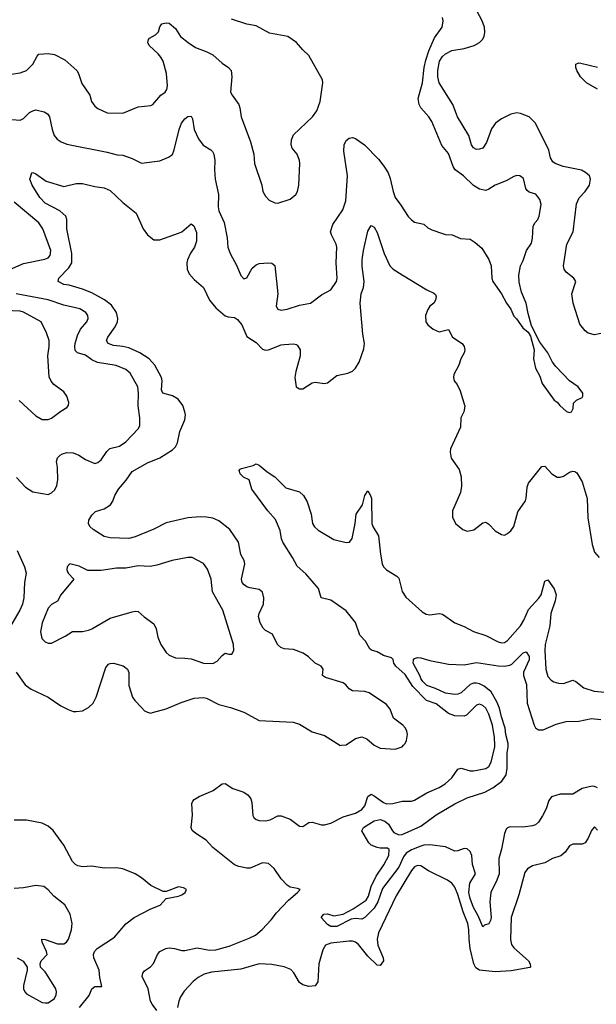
# Model space of a CAD drawing. Header units: inches. Extents: x 2001573 to 2220545, y 644482 to 846830.
# Tile 436 of 656: x 2085366 to 2089082, y 788330 to 794677. Entities that reach past the tile are written whole.
import ezdxf

# ---------------------------------------------------------------- set-up
doc = ezdxf.new("R2010")
doc.units = ezdxf.units.IN
doc.header["$MEASUREMENT"] = 0
doc.layers.add('C0788', color=7, linetype='Continuous')
doc.layers.add('C0789', color=7, linetype='Continuous')

msp = doc.modelspace()

# ---------------------------------------------------------------- linework, layer by layer
at = {"layer": 'C0788', "color": 5}
for points, elevation in [([(2086250, 788289.9), (2086219.1, 788330), (2086207.9, 788350), (2086193.7, 788430), (2086156.2, 788510), (2086159.5, 788530), (2086170, 788544.7), (2086208.3, 788571.7), (2086227.4, 788592.6), (2086254.9, 788650), (2086270, 788670.1), (2086307.7, 788690), (2086330, 788692.9), (2086364.4, 788690), (2086410, 788677.5), (2086430, 788677.3), (2086510, 788692.7), (2086590, 788678.5), (2086630, 788681.4), (2086715.7, 788704.3), (2086845, 788755.1), (2086885.3, 788774.7), (2086928.7, 788811.3), (2086986.3, 788873.7), (2087020.6, 788919.4), (2087098, 789002), (2087156, 789050), (2087172.7, 789070), (2087157.2, 789077.2), (2087110, 789084.5), (2087090, 789097), (2087050, 789137.5), (2087005, 789205), (2086970, 789236.5), (2086930, 789241.2), (2086851.6, 789208.4), (2086830, 789206.6), (2086777.2, 789217.2), (2086750, 789228.1), (2086610, 789340.4), (2086567.6, 789387.6), (2086501.1, 789430), (2086478, 789450), (2086471.8, 789470), (2086480.3, 789550), (2086475.2, 789624.8), (2086480.7, 789639.3), (2086490.7, 789649.3), (2086522.9, 789670), (2086612.2, 789707.8), (2086670, 789750.2), (2086690, 789752.3), (2086739.9, 789719.9), (2086810, 789697.4), (2086838.8, 789678.8), (2086854.5, 789654.5), (2086861.7, 789630), (2086867.8, 789547.8), (2086874.3, 789534.3), (2086890, 789520.8), (2086910, 789514.4), (2086950, 789512.2), (2086980.3, 789519.7), (2087030, 789544.2), (2087050, 789544.2), (2087110, 789522.4), (2087170, 789479), (2087190, 789476.5), (2087230, 789502), (2087250, 789503.5), (2087310, 789486.4), (2087330, 789486.4), (2087370, 789498.2), (2087450, 789539.2), (2087530, 789561.6), (2087570, 789585.8), (2087589.9, 789610.1), (2087610, 789670.3), (2087630, 789683.5), (2087650, 789674), (2087710, 789630.1), (2087730, 789622.7), (2087770, 789623.9), (2087830, 789638.9), (2087890, 789639.6), (2087910, 789644.9), (2087990, 789693.4), (2088070, 789727.7), (2088108.3, 789750), (2088149.8, 789790), (2088190, 789845.2), (2088210, 789852.4), (2088270, 789834.9), (2088290, 789834.7), (2088370.7, 789849.3), (2088390, 789863.1), (2088405.3, 789890), (2088428.1, 789990), (2088427.7, 790000)], 380), ([(2089090, 789724.6), (2089070, 789734.2), (2089055.4, 789735.4), (2088990, 789720.7), (2088930, 789685.3), (2088850, 789684.4), (2088793.4, 789666.6), (2088775.9, 789644.1), (2088759.7, 789590), (2088735.7, 789544.3), (2088710, 789503.5), (2088690, 789487.3), (2088670, 789480.3), (2088607.8, 789472.2), (2088527, 789473), (2088510, 789468.3), (2088501.5, 789458.5), (2088489.5, 789430.5), (2088470.9, 789330), (2088453.7, 789270), (2088455.5, 789170), (2088441.5, 789130), (2088401.8, 789050), (2088395.6, 788990), (2088404, 788890), (2088401, 788870), (2088390, 788849.2), (2088360.7, 788839.3), (2088350, 788829), (2088320.1, 788900.1), (2088290, 788954.5), (2088268, 789012), (2088261.4, 789050), (2088267.5, 789110), (2088302.9, 789170), (2088283.8, 789230), (2088278.8, 789290), (2088270, 789315.1), (2088250, 789331.9), (2088230, 789334.5), (2088190, 789318.3), (2088170, 789317.7), (2088110, 789344), (2088010, 789357.5), (2087970, 789355.6), (2087950, 789349.2), (2087890, 789325.3), (2087856.4, 789303.6), (2087839.9, 789280.1), (2087810, 789213.3), (2087703.9, 789076.1), (2087673.3, 788990), (2087650.9, 788950), (2087590, 788889.7), (2087570, 788879.2), (2087530, 788882.4), (2087501.2, 788878.8), (2087410, 788830.8), (2087370, 788831.9), (2087350, 788844.5), (2087308.7, 788890), (2087326, 788910), (2087350, 788912.2), (2087390, 788900.2), (2087450, 788911.3), (2087514.9, 788945.1), (2087598, 789002), (2087613.7, 789026.3), (2087631.5, 789090), (2087663.9, 789156.1), (2087712.1, 789227.9), (2087744, 789290), (2087747, 789327), (2087737.2, 789337.2), (2087690, 789335.3), (2087670, 789339.8), (2087630, 789355.6), (2087615.6, 789370), (2087570, 789447.1), (2087581, 789470), (2087650, 789511.5), (2087690, 789521.7), (2087719.8, 789510), (2087742.5, 789490), (2087767.6, 789447.6), (2087778, 789438), (2087810, 789422.3), (2087830, 789423.6), (2087950, 789478.2), (2088050, 789551), (2088170, 789623.1), (2088250, 789661.3), (2088362.5, 789697.4), (2088415, 789725), (2088472.1, 789767.9), (2088501.3, 789810), (2088507.9, 789852.1), (2088507.5, 789950), (2088514.6, 789990), (2088513.9, 790000)], 360), ([(2087428.4, 790000), (2087430, 789999), (2087440.4, 790000)], 420), ([(2087649.6, 790000), (2087650, 789999.6), (2087690, 789980.2), (2087786.2, 789973.8), (2087830, 789988.8), (2087840.4, 790000)], 420), ([(2085750.8, 788310), (2085813.5, 788386.5), (2085830, 788430.3), (2085850, 788443.6), (2085895.2, 788444.8), (2085881.6, 788501.6), (2085877.6, 788550), (2085843.5, 788630), (2085842.2, 788650), (2085848.9, 788670), (2085865.6, 788690), (2085977.9, 788762.1), (2086050, 788848.4), (2086102.9, 788890), (2086210, 788946), (2086271.3, 788968.7), (2086310, 789012), (2086390, 789027.2), (2086410, 789035.5), (2086432.3, 789050), (2086441.2, 789070), (2086421.2, 789081.2), (2086390, 789087), (2086310, 789057.2), (2086290, 789057.2), (2086210, 789096.2), (2086150, 789145.6), (2086110, 789171.1), (2086030, 789203.5), (2085990, 789209.8), (2085910, 789207.9), (2085830, 789219.4), (2085770, 789215.8), (2085741.7, 789221.7), (2085726, 789230), (2085706.3, 789250), (2085650, 789356.2), (2085581.7, 789450), (2085550, 789478.5), (2085510, 789497.7), (2085410, 789517.7), (2085330, 789517.6)], 420), ([(2089090, 789453.3), (2089070, 789474.5), (2089050, 789449.5), (2089030, 789400.7), (2089010, 789369.7), (2088990, 789361.1), (2088930, 789362), (2088921.3, 789358.7), (2088910, 789351.8), (2088881.1, 789310), (2088852.6, 789287.4), (2088799.1, 789270), (2088750, 789241.3), (2088670, 789223.1), (2088637.8, 789202.2), (2088621.5, 789178.5), (2088583.6, 789036.4), (2088533.4, 788890), (2088528.5, 788748.5), (2088535.4, 788715.4), (2088550, 788694.4), (2088645, 788610), (2088655.8, 788590), (2088658, 788570), (2088653.2, 788566.8), (2088533.5, 788546.5), (2088430, 788538.9), (2088329.7, 788549.7), (2088304.7, 788564.7), (2088292.8, 788590), (2088268.7, 788690), (2088261.7, 788750), (2088261.3, 788810), (2088254.5, 788850), (2088224.9, 788924.9), (2088190, 789038.3), (2088170, 789084.8), (2088149.8, 789110), (2088123.9, 789130), (2088000.9, 789190), (2087950, 789221.8), (2087930, 789225.5), (2087910, 789216.2), (2087890, 789192.9), (2087791.3, 789030), (2087677.8, 788790), (2087670.1, 788750), (2087674.6, 788710), (2087707.8, 788630), (2087710.8, 788610), (2087690, 788580.3), (2087670, 788582.6), (2087610, 788640.2), (2087550, 788715.8), (2087530, 788731.3), (2087510, 788737.2), (2087490, 788736.9), (2087370, 788724.5), (2087336.5, 788710), (2087319, 788681), (2087293.9, 788590), (2087286.4, 788473.6), (2087270, 788449.5), (2087230, 788444.7), (2087190, 788454.8), (2087169.2, 788469.2), (2087133.5, 788533.5), (2087113.4, 788553.4), (2087070, 788570.5), (2086990, 788586.9), (2086910, 788589.9), (2086790, 788555.5), (2086602.2, 788537.8), (2086555.7, 788524.3), (2086516.6, 788503.4), (2086483.1, 788476.9), (2086425.1, 788414.9), (2086401.8, 788378.2), (2086391.7, 788350), (2086382.9, 788310)], 380), ([(2085350.3, 788630.3), (2085388.5, 788608.5), (2085414, 788570), (2085413.4, 788550), (2085390.3, 788450), (2085390.3, 788430), (2085398.7, 788410), (2085410, 788396.4), (2085510, 788341), (2085530, 788338.8), (2085550, 788339.1), (2085590, 788368), (2085601.3, 788390), (2085604.2, 788410), (2085599.7, 788430), (2085550, 788509.6), (2085530, 788539.6), (2085499.3, 788570), (2085498, 788590), (2085505.2, 788610), (2085542.7, 788650), (2085539.7, 788670), (2085511.6, 788730), (2085509.4, 788750), (2085530, 788748.4), (2085610, 788720.5), (2085650, 788719.3), (2085668.3, 788730), (2085680.3, 788750), (2085700.4, 788810), (2085703.1, 788850), (2085691.1, 788910), (2085655.8, 788970), (2085586, 789026), (2085550, 789066.6), (2085522, 789090), (2085470, 789095.1), (2085390, 789079.6), (2085330, 789076)], 440)]:
    msp.add_lwpolyline(points, dxfattribs=dict(at, elevation=elevation))
at = {"layer": 'C0789', "color": 5}
for points, elevation in [([(2089110, 792654), (2089070, 792645.7), (2089030, 792656), (2089010, 792671.1), (2088974.9, 792714.9), (2088932.8, 792850), (2088923.1, 792910), (2088949.4, 792990), (2088937.2, 793010), (2088887.3, 793050), (2088874, 793070), (2088869.6, 793090), (2088892.2, 793230), (2088931.9, 793310), (2088953.6, 793490), (2088971.6, 793528.4), (2089011.1, 793570), (2089037.4, 793610), (2089043.6, 793650), (2089037, 793670), (2089012.8, 793692.8), (2088986.6, 793706.6), (2088868.8, 793731.2), (2088817, 793750), (2088801.5, 793761.5), (2088786.7, 793786.7), (2088776.4, 793836.4), (2088689.7, 794010), (2088650, 794051), (2088593.4, 794073.4), (2088570, 794076.4), (2088530, 794068.6), (2088470, 794038), (2088431.8, 794010), (2088406.1, 793973.9), (2088375, 793885), (2088350, 793849.8), (2088330, 793842), (2088310, 793841.4), (2088290, 793851.2), (2088277.8, 793870), (2088259.6, 793930), (2088186.3, 794050), (2088157.5, 794130), (2088069.9, 794269.9), (2088060.5, 794310), (2088059.9, 794350), (2088070.5, 794410), (2088090, 794440.6), (2088110, 794457.3), (2088150, 794477.9), (2088229.3, 794490.7), (2088293.7, 794510), (2088330, 794530.2), (2088348.7, 794550), (2088358.2, 794570), (2088364, 794596), (2088361.8, 794630), (2088347.2, 794670), (2088292.2, 794770)], 420), ([(2085290, 794035.8), (2085370, 794030.4), (2085390, 794039.5), (2085430, 794078.4), (2085450, 794090.4), (2085470, 794095.3), (2085523.9, 794083.9), (2085544.9, 794070), (2085558.4, 794050), (2085574.4, 793970), (2085588.4, 793930), (2085607.8, 793907.7), (2085634, 793890), (2085670, 793874), (2085930, 793823.2), (2085993.3, 793806.7), (2086030, 793803.8), (2086090, 793782), (2086150, 793751.8), (2086270, 793768), (2086324, 793790), (2086350, 793807.3), (2086362.5, 793837.5), (2086392.9, 793970), (2086408.8, 794011.2), (2086430, 794038.9), (2086450, 794052.2), (2086470, 794056.3), (2086478.6, 794038.5), (2086489.3, 793970), (2086518.5, 793910), (2086547.6, 793867.6), (2086597.7, 793837.7), (2086608.4, 793828.4), (2086617.3, 793810), (2086624.2, 793770), (2086621.3, 793710), (2086626.3, 793650), (2086646.4, 793550), (2086644.2, 793470), (2086650, 793444.9), (2086683.9, 793370), (2086703.7, 793270), (2086707, 793210), (2086721.7, 793170), (2086764.9, 793090), (2086790, 793027.7), (2086810, 793006.4), (2086830, 793014), (2086863.9, 793076.1), (2086890, 793097.7), (2086910, 793104.7), (2086970.2, 793110.2), (2086990, 793108.7), (2087010, 793093.4), (2087029.2, 792910), (2087018.4, 792830), (2087030.4, 792810.3), (2087050, 792804.2), (2087090, 792810.3), (2087170, 792837.4), (2087239.3, 792850), (2087310, 792903.8), (2087370, 792936.3), (2087407.6, 792990), (2087412.8, 793010), (2087405, 793110), (2087409.7, 793210), (2087405.7, 793230), (2087375.4, 793290), (2087369.7, 793310.3), (2087383.1, 793356.9), (2087449.1, 793450.9), (2087468.2, 793510), (2087478.5, 793670), (2087454.2, 793830), (2087456.9, 793870), (2087470, 793898), (2087490, 793914.4), (2087510, 793917), (2087530, 793910.3), (2087588.7, 793870), (2087679.1, 793779.1), (2087713.6, 793733.6), (2087739.6, 793690), (2087753.9, 793653.9), (2087772, 793570), (2087785.3, 793530), (2087822.3, 793482.3), (2087870, 793407.7), (2087890, 793387.3), (2087910, 793371), (2087970, 793358.8), (2087996.4, 793336.4), (2088022.3, 793322.3), (2088090, 793298), (2088110, 793292.2), (2088152, 793290), (2088206, 793266), (2088270, 793262.4), (2088301.8, 793241.8), (2088344.2, 793204.2), (2088390, 793130.8), (2088403.8, 793090), (2088408.2, 793010), (2088414, 792990), (2088471.3, 792910), (2088502.8, 792850), (2088530.5, 792810.5), (2088550, 792766), (2088568, 792748), (2088607.3, 792690), (2088643, 792663), (2088657.5, 792637.5), (2088680.5, 792550), (2088677.3, 792490), (2088690.6, 792430.6), (2088718.8, 792378.8), (2088732.5, 792332.5), (2088810, 792224.7), (2088830.5, 792210.5), (2088846, 792190), (2088890, 792151), (2088910, 792144), (2088922, 792150), (2088932.3, 792170), (2088934.6, 792205.4), (2088954.6, 792225.4), (2088990, 792242), (2088995.3, 792250), (2088995.3, 792270), (2088964, 792310), (2088910, 792349), (2088821.4, 792441.5), (2088799.6, 792470), (2088770, 792529.2), (2088718, 792598), (2088664.5, 792704.5), (2088642.5, 792782.5), (2088629.4, 792850), (2088600.1, 792920.1), (2088584.2, 792984.2), (2088582.9, 793030), (2088592.3, 793090), (2088610, 793124.7), (2088631.8, 793190), (2088663.3, 793236.7), (2088670.9, 793269.1), (2088674.7, 793345.2), (2088687.6, 793370), (2088705.1, 793390), (2088713, 793410), (2088726.2, 793486.2), (2088717.8, 793517.8), (2088692.7, 793552.7), (2088650, 793564.7), (2088636, 793576), (2088628.3, 793590), (2088612.6, 793652.6), (2088590, 793671.5), (2088570, 793673), (2088550, 793667.3), (2088502, 793638), (2088430.7, 793610), (2088390, 793583.7), (2088370, 793576), (2088330, 793583.7), (2088290, 793609.3), (2088227, 793670), (2088173.3, 793710), (2088158.9, 793730), (2088130, 793814), (2088085.3, 793865.3), (2088021.3, 794021.3), (2088003.5, 794050), (2087951, 794110), (2087939.8, 794130), (2087934.6, 794170), (2087960.8, 794270), (2087971.9, 794368.1), (2087982.7, 794417.3), (2088002.5, 794477.5), (2088039.8, 794560.2), (2088087.8, 794630), (2088095.4, 794670), (2088090.9, 794690.9)], 440), ([(2085310, 794326.4), (2085370, 794334.9), (2085409.7, 794350.3), (2085450, 794390.4), (2085478.5, 794441.5), (2085490, 794454), (2085550, 794460.3), (2085590, 794453.8), (2085657.9, 794417.9), (2085734, 794350), (2085745.3, 794330), (2085765.7, 794265.7), (2085818.4, 794190), (2085828.5, 794150), (2085850, 794119.3), (2085870, 794104.4), (2085930, 794077.6), (2086030, 794074), (2086130, 794115.3), (2086210, 794123.8), (2086224, 794130), (2086275.1, 794190), (2086302.4, 794210), (2086313.7, 794226.3), (2086319.3, 794250), (2086312.2, 794330), (2086289.9, 794409.9), (2086275.8, 794435.8), (2086257.3, 794457.3), (2086199.6, 794510), (2086192, 794530), (2086196, 794550), (2086202.7, 794557.3), (2086240.5, 794579.5), (2086260.9, 794599.1), (2086270, 794632), (2086282, 794650), (2086310, 794657.3), (2086330, 794654.8), (2086370, 794621), (2086402.8, 794570), (2086450.6, 794530), (2086499.1, 794499.1), (2086571.1, 794471.1), (2086610, 794450.3), (2086670, 794396.4), (2086710.7, 794370), (2086728, 794350), (2086734, 794310), (2086725.3, 794210), (2086734.4, 794190), (2086777.6, 794130), (2086784.9, 794110), (2086792.7, 794050), (2086853.7, 793890), (2086874.4, 793810), (2086879.3, 793750), (2086926, 793610), (2086933.4, 793570), (2086950, 793538.8), (2086973.8, 793513.8), (2087010, 793496.4), (2087030, 793494.4), (2087110, 793520.2), (2087145.1, 793550), (2087157.2, 793570), (2087164.8, 793610), (2087171.1, 793750), (2087168.5, 793770), (2087153.5, 793810), (2087122, 793850), (2087115.4, 793870), (2087117.1, 793902.9), (2087130, 793934.9), (2087252.9, 794050), (2087281.1, 794090), (2087301.4, 794150), (2087319.6, 794270), (2087317.6, 794290), (2087230, 794446), (2087190, 794482.7), (2087150, 794529.4), (2087094, 794570), (2086975.3, 794590), (2086890, 794637.4), (2086830, 794647.4), (2086730, 794681.1)], 460), ([(2089089.8, 794229.8), (2089019.5, 794270), (2088979.6, 794310), (2088956, 794350), (2088949.3, 794370), (2088949.6, 794390.4), (2088970, 794398.8), (2088982.7, 794397.3), (2089090, 794370.4)], 380), ([(2087840.4, 790000), (2087849.6, 790010), (2087857.7, 790030), (2087864.7, 790070), (2087861.5, 790090), (2087852, 790110), (2087834, 790130), (2087774.4, 790174.4), (2087752.7, 790232.7), (2087730, 790261.7), (2087618.5, 790338.5), (2087590, 790347.1), (2087510, 790351.6), (2087490, 790362.7), (2087467.8, 790390), (2087450, 790401.5), (2087336.8, 790436.8), (2087317.6, 790450), (2087322.7, 790490), (2087309, 790510), (2087270, 790529.7), (2087226.6, 790570), (2087192.4, 790592.4), (2087130, 790616.5), (2087070, 790621.6), (2087049.3, 790629.3), (2087027.1, 790650), (2086995.4, 790715.4), (2086950, 790739.3), (2086934.1, 790754.1), (2086915.2, 790790), (2086904, 790830), (2086908.9, 790850), (2086937.1, 790910), (2086938.4, 790950), (2086930, 790986), (2086910, 791004), (2086850, 791014.3), (2086830, 791021.8), (2086812.9, 791032.9), (2086799.8, 791050), (2086795.9, 791070), (2086817.3, 791170), (2086813, 791190), (2086792.1, 791230), (2086775.3, 791310), (2086720.9, 791390), (2086650, 791447.3), (2086610, 791463.8), (2086570, 791469.8), (2086530, 791471.7), (2086450, 791465.3), (2086310, 791433.3), (2086230, 791392.2), (2086110, 791343), (2086070, 791331.9), (2085950, 791337.9), (2085910, 791346.2), (2085839.7, 791390), (2085817.7, 791410), (2085808.8, 791430), (2085811, 791450), (2085830, 791483.1), (2085853.6, 791506.4), (2085910, 791524), (2085950.5, 791549.5), (2085966.5, 791573.5), (2085979.5, 791610), (2086002.7, 791650), (2086051.2, 791708.8), (2086090, 791765.2), (2086190, 791820.2), (2086270, 791852.2), (2086350, 791903.8), (2086370, 791923.2), (2086383.2, 791950), (2086397.3, 792022.7), (2086430, 792097.3), (2086433.6, 792130), (2086430.6, 792150), (2086418.2, 792190), (2086386.2, 792230), (2086350, 792252.7), (2086287.9, 792270), (2086280.8, 792290), (2086284.2, 792350), (2086279.2, 792370), (2086236.5, 792450), (2086201.3, 792490), (2086139.8, 792530), (2086070, 792561.1), (2086030, 792571), (2085970, 792577.7), (2085936.3, 792590), (2085925.7, 792610), (2085934.5, 792630), (2085982.2, 792697.8), (2085995.3, 792730), (2085998.1, 792750), (2085990.3, 792790.3), (2085957.1, 792837.1), (2085911.6, 792871.6), (2085830, 792915.8), (2085770, 792939.1), (2085684.9, 792964.9), (2085650, 792971), (2085614, 792990), (2085618.7, 793010), (2085682.8, 793077.2), (2085702, 793110), (2085702.2, 793170), (2085669.7, 793330), (2085669.4, 793390), (2085662.7, 793410), (2085625.7, 793445.7), (2085530, 793495.3), (2085495, 793530), (2085446.3, 793610), (2085431.6, 793650), (2085445.2, 793690), (2085450, 793692.4), (2085470, 793684.4), (2085535.5, 793635.5), (2085650, 793601.5), (2085730, 793620.2), (2085770, 793621.7), (2085850, 793601.7), (2085910, 793593.6), (2085950, 793576.5), (2086030, 793498.7), (2086117.1, 793430), (2086162.6, 793330), (2086190.2, 793290.2), (2086230, 793257.6), (2086270, 793258.9), (2086390, 793300.3), (2086410, 793310.4), (2086470, 793360.7), (2086488.3, 793348.3), (2086504.4, 793304.4), (2086505.6, 793250), (2086491.9, 793210), (2086467.2, 793172.8), (2086446.3, 793130), (2086442.2, 793110), (2086444.7, 793070), (2086458, 793038), (2086490, 793001.7), (2086550.2, 792950.2), (2086590.1, 792870.1), (2086630, 792819), (2086690, 792768.9), (2086710, 792760.8), (2086750, 792756.5), (2086770, 792744.7), (2086796.5, 792710), (2086830, 792634), (2086890, 792595.6), (2086930, 792552.7), (2086950, 792547.2), (2086970, 792549.3), (2087050, 792580.2), (2087070, 792583.2), (2087130, 792587.2), (2087150, 792583.8), (2087157.3, 792577.3), (2087172.9, 792550), (2087174, 792510), (2087144.6, 792410), (2087139.5, 792370), (2087148.4, 792310), (2087170, 792297.1), (2087190, 792298.4), (2087250, 792335.8), (2087270, 792339.5), (2087330, 792332.4), (2087350, 792337.1), (2087410, 792382.4), (2087481.2, 792398.8), (2087510, 792410.7), (2087530, 792430.7), (2087554.3, 792470), (2087583.9, 792556.1), (2087588.5, 792590), (2087577.4, 792650), (2087560.6, 792850), (2087567, 792910), (2087580.7, 792950), (2087586.6, 792990), (2087573.9, 793086.1), (2087573.5, 793130), (2087582, 793190), (2087610, 793314.8), (2087630, 793350.8), (2087650, 793340.5), (2087670, 793304.9), (2087715.2, 793170), (2087751.3, 793090), (2087772.9, 793070), (2087830, 793033), (2087990, 792935.3), (2088034.9, 792914.9), (2088044.9, 792904.9), (2088050.4, 792890.4), (2088045.5, 792870), (2088034.9, 792850), (2088010, 792829.6), (2087996.5, 792810), (2087980.3, 792770), (2087982.6, 792730), (2087995.8, 792710), (2088030, 792682.4), (2088070, 792666), (2088130, 792680.7), (2088155.3, 792630), (2088217.1, 792590), (2088230.4, 792570), (2088234, 792550), (2088230, 792529), (2088208.5, 792491.5), (2088196.4, 792450), (2088164.4, 792390), (2088161.6, 792370), (2088166, 792350), (2088184.9, 792324.9), (2088204.6, 792284.6), (2088233.8, 792186.2), (2088228.5, 792150), (2088208.9, 792110), (2088206.5, 792050), (2088141.3, 791910), (2088139.5, 791890), (2088147, 791850), (2088197.8, 791777.8), (2088210.3, 791730), (2088213.4, 791670), (2088207.2, 791630), (2088154.4, 791510), (2088155.3, 791470), (2088174.6, 791430), (2088222.6, 791390), (2088250, 791379.1), (2088292.3, 791387.7), (2088350, 791432.7), (2088370, 791437.1), (2088390, 791425.5), (2088430, 791383), (2088470, 791358.8), (2088490, 791354.8), (2088510, 791364), (2088530, 791382), (2088549.6, 791410), (2088576, 791504), (2088624.9, 791575.1), (2088630, 791592), (2088635.7, 791664.3), (2088645.1, 791690), (2088730, 791796.4), (2088750, 791799.3), (2088794.9, 791750), (2088830, 791728.7), (2088850, 791728.8), (2088870, 791735.3), (2088910, 791760.3), (2088930, 791766.4), (2088944.1, 791764.1), (2088955.6, 791755.6), (2088990, 791698), (2089022.2, 791590), (2089026.7, 791466.7), (2089054.9, 791294.9), (2089070, 791244.9), (2089100.5, 791210)], 420), ([(2085268.7, 793051.3), (2085390, 793105), (2085527.3, 793132.7), (2085550, 793142), (2085562.4, 793157.6), (2085566, 793190), (2085514.1, 793330), (2085490, 793367.1), (2085330, 793500.2)], 440), ([(2085345.3, 791725.3), (2085402.8, 791662.8), (2085450, 791632.7), (2085550, 791617.3), (2085570, 791626.8), (2085592.8, 791647.2), (2085605.6, 791674.4), (2085611.5, 791710), (2085609.7, 791790), (2085603.1, 791830), (2085610, 791852.4), (2085626, 791870), (2085641.3, 791878.7), (2085670, 791888), (2085710, 791884.7), (2085748, 791870), (2085790, 791842.6), (2085850, 791816.4), (2085870, 791823.1), (2085890, 791839.3), (2085927.1, 791892.9), (2085947.2, 791912.8), (2086010, 791928.4), (2086050, 791956.9), (2086130, 792039.1), (2086140.5, 792059.5), (2086139.7, 792110), (2086128.5, 792188.5), (2086132.5, 792270), (2086126.8, 792310), (2086077.8, 792397.8), (2086050, 792423.1), (2085988.3, 792448.3), (2085866.5, 792466.5), (2085830, 792484.6), (2085790, 792515.5), (2085738, 792530), (2085723.7, 792543.7), (2085720.6, 792570), (2085723.7, 792590), (2085739.3, 792640.7), (2085758.8, 792681.2), (2085799.6, 792730), (2085807.6, 792750), (2085805.1, 792770), (2085791.6, 792790), (2085753.8, 792813.8), (2085650, 792837.2), (2085550, 792872.2), (2085344.2, 792910)], 440), ([(2085363, 792223), (2085470, 792124), (2085510, 792099.1), (2085550, 792099.3), (2085570, 792108.4), (2085630, 792153.7), (2085670, 792176.3), (2085680.7, 792190), (2085683.5, 792210), (2085669.7, 792250), (2085650, 792278.7), (2085585.9, 792325.9), (2085568, 792348), (2085555.9, 792375.9), (2085547.1, 792510), (2085556.4, 792570), (2085556, 792610), (2085539.6, 792659.6), (2085504.7, 792730), (2085390, 792792.7), (2085370, 792798.9), (2085270, 792802.9)], 460), ([(2088427.7, 790000), (2088426.2, 790050), (2088412.8, 790130), (2088390, 790200.4), (2088370, 790239), (2088350, 790255.9), (2088330, 790263.8), (2088310, 790258.2), (2088245.6, 790194.4), (2088230, 790187.8), (2088170, 790189.3), (2088130, 790204.2), (2088050, 790266.9), (2087988, 790288), (2087898.9, 790378.9), (2087850, 790455.2), (2087790.5, 790510), (2087777.3, 790530), (2087772.9, 790552.9), (2087762.6, 790562.6), (2087710, 790579.4), (2087670, 790602.3), (2087633.2, 790613.1), (2087621.7, 790621.7), (2087593.9, 790670), (2087558.7, 790710), (2087530, 790791.2), (2087470, 790866.5), (2087370, 790935.8), (2087309.6, 790950), (2087290.7, 791010), (2087210, 791105.6), (2087153.6, 791153.6), (2087124.5, 791210), (2087061.3, 791310), (2087052.7, 791330), (2087044.4, 791384.4), (2087015.1, 791455.1), (2086965.1, 791510), (2086861.7, 791650), (2086843.7, 791710), (2086808.8, 791728.8), (2086786.3, 791750), (2086779.5, 791770), (2086782.7, 791777.3), (2086795.1, 791784.9), (2086870, 791804), (2086890, 791814), (2086910, 791804.9), (2086961.8, 791761.9), (2087010, 791730.2), (2087080.3, 791660.3), (2087170, 791633.4), (2087195.8, 791610), (2087218.8, 791570), (2087244.8, 791490), (2087253.7, 791430), (2087266.8, 791406.8), (2087290, 791386.2), (2087390, 791325.6), (2087470, 791306.9), (2087490.6, 791309.4), (2087508, 791332), (2087528.9, 791428.9), (2087535.1, 791490), (2087575.1, 791550), (2087590, 791610.7), (2087610, 791641), (2087627.7, 791610), (2087633.1, 791590), (2087635.5, 791430), (2087642.2, 791410), (2087678.1, 791350), (2087691, 791231), (2087702.8, 791170), (2087710.3, 791150), (2087728.9, 791130), (2087796.3, 791090), (2087810, 791076.3), (2087830.1, 790990.1), (2087854.4, 790954.4), (2087960.2, 790860.2), (2087985.1, 790845.1), (2088010, 790840.7), (2088070, 790850.2), (2088090, 790844.6), (2088169.4, 790789.4), (2088230, 790766), (2088290, 790732.1), (2088370, 790707.2), (2088450, 790665.5), (2088470, 790659.6), (2088490, 790662.3), (2088510, 790675.8), (2088592.8, 790770), (2088614.8, 790805.2), (2088645.5, 790874.5), (2088712, 790948.1), (2088725.9, 790970), (2088750, 791058.4), (2088770, 791065.3), (2088810, 791008.9), (2088822.5, 790970), (2088816.4, 790930), (2088789.5, 790850), (2088781.5, 790770), (2088752, 790650), (2088750.2, 790610.2), (2088756.9, 790490), (2088770, 790443), (2088790, 790420.4), (2088809, 790409), (2088839.1, 790399.1), (2088870, 790397.7), (2088930, 790419.6), (2088950, 790410.3), (2089000.5, 790370), (2089068.6, 790348.6), (2089137.8, 790342.2)], 380), ([(2085350, 791254.4), (2085397.2, 791150), (2085406.9, 791110), (2085397.5, 791050), (2085392.4, 790950), (2085384.6, 790910), (2085367.8, 790870), (2085284.2, 790730)], 420), ([(2088513.9, 790000), (2088513.2, 790010), (2088498.3, 790070), (2088493.9, 790110), (2088470, 790183.1), (2088458.4, 790238.4), (2088440.4, 790280.4), (2088403.8, 790343.8), (2088359.6, 790379.6), (2088330, 790395.7), (2088310, 790400.8), (2088290, 790400.2), (2088268.7, 790391.3), (2088210, 790338.3), (2088190, 790328.6), (2088170, 790326.4), (2088110, 790335.1), (2088045.6, 790365.6), (2087990, 790385.3), (2087963.5, 790410), (2087950, 790429.6), (2087946, 790446), (2087902.2, 790530), (2087904, 790550), (2087910, 790558), (2087930, 790565.4), (2087950, 790564.2), (2088010, 790546), (2088130, 790523.1), (2088230, 790517.6), (2088310, 790532.3), (2088450, 790511.3), (2088490, 790510.5), (2088524.5, 790515.5), (2088537.6, 790522.4), (2088610, 790594.9), (2088630, 790602), (2088650, 790572.4), (2088649.3, 790550), (2088612.4, 790470), (2088613.7, 790450), (2088631.9, 790391.9), (2088636.2, 790270), (2088680.7, 790130), (2088690, 790112.2), (2088710, 790098.9), (2088740.1, 790099.9), (2088823.6, 790136.4), (2088887.1, 790152.8), (2088970, 790154.8), (2089050, 790172.2), (2089110, 790166.8)], 360), ([(2085342.3, 790470), (2085401.7, 790390), (2085440.3, 790360.3), (2085550.1, 790310.1), (2085630, 790254), (2085678, 790230), (2085710, 790218.4), (2085730, 790216.3), (2085770, 790222.2), (2085810, 790242.8), (2085839.3, 790270), (2085858, 790310), (2085920, 790500), (2085938.5, 790521.5), (2085950, 790527.7), (2085971.3, 790530), (2086032.6, 790512.6), (2086060.3, 790490), (2086069, 790469), (2086070, 790384.7), (2086093.4, 790310), (2086107.6, 790287.6), (2086150, 790242.4), (2086170, 790222.4), (2086190, 790212.2), (2086210, 790207), (2086222, 790210), (2086310, 790234.3), (2086405.5, 790274.5), (2086490, 790302.4), (2086550, 790308.1), (2086570, 790303.9), (2086650, 790263.2), (2086723.9, 790243.9), (2086810, 790213.7), (2086910, 790160.3), (2087127.5, 790147.5), (2087170, 790136.4), (2087250, 790086), (2087330, 790063.2), (2087428.4, 790000)], 420), ([(2087440.4, 790000), (2087470, 790002.8), (2087530, 790042.2), (2087570, 790053.2), (2087602.1, 790042.1), (2087649.6, 790000)], 420)]:
    msp.add_lwpolyline(points, dxfattribs=dict(at, elevation=elevation))
at = {"layer": 'C0789', "color": 5, "elevation": 440}
msp.add_lwpolyline([(2086478, 791210), (2086450, 791209.6), (2086348.2, 791191.8), (2086250, 791160.7), (2086206.9, 791153.1), (2086130, 791155.6), (2086050, 791140.5), (2085990, 791141.6), (2085890, 791126.6), (2085805.4, 791125.4), (2085750, 791155.1), (2085690, 791169), (2085671, 791150), (2085670.7, 791130), (2085678.8, 791110), (2085714.8, 791070), (2085632, 790970), (2085610, 790929.2), (2085570, 790906.6), (2085550, 790882.7), (2085510, 790788), (2085500.5, 790730), (2085508.6, 790688.6), (2085530, 790666.8), (2085550, 790658.8), (2085570, 790658.8), (2085658, 790702), (2085707.3, 790732.7), (2085770, 790733.4), (2085810, 790741.7), (2085830.7, 790749.3), (2085950, 790818), (2086090, 790860.3), (2086110, 790864.9), (2086130, 790861.6), (2086167.5, 790827.5), (2086230, 790782), (2086245.3, 790750), (2086255.8, 790695.8), (2086275.6, 790650), (2086310, 790597.6), (2086330, 790579.6), (2086370, 790562.9), (2086430, 790562.2), (2086470, 790556.5), (2086550, 790528.5), (2086610, 790527), (2086637.7, 790542.3), (2086670, 790578.4), (2086690, 790593.4), (2086713.2, 790586.8), (2086732.7, 790587.3), (2086745.2, 790610), (2086743.7, 790650), (2086674.3, 790870), (2086609.3, 790989.3), (2086599.3, 791070), (2086575.9, 791135.9), (2086550.9, 791170.9)], close=True, dxfattribs=at)

doc.saveas('drawing.dxf')
